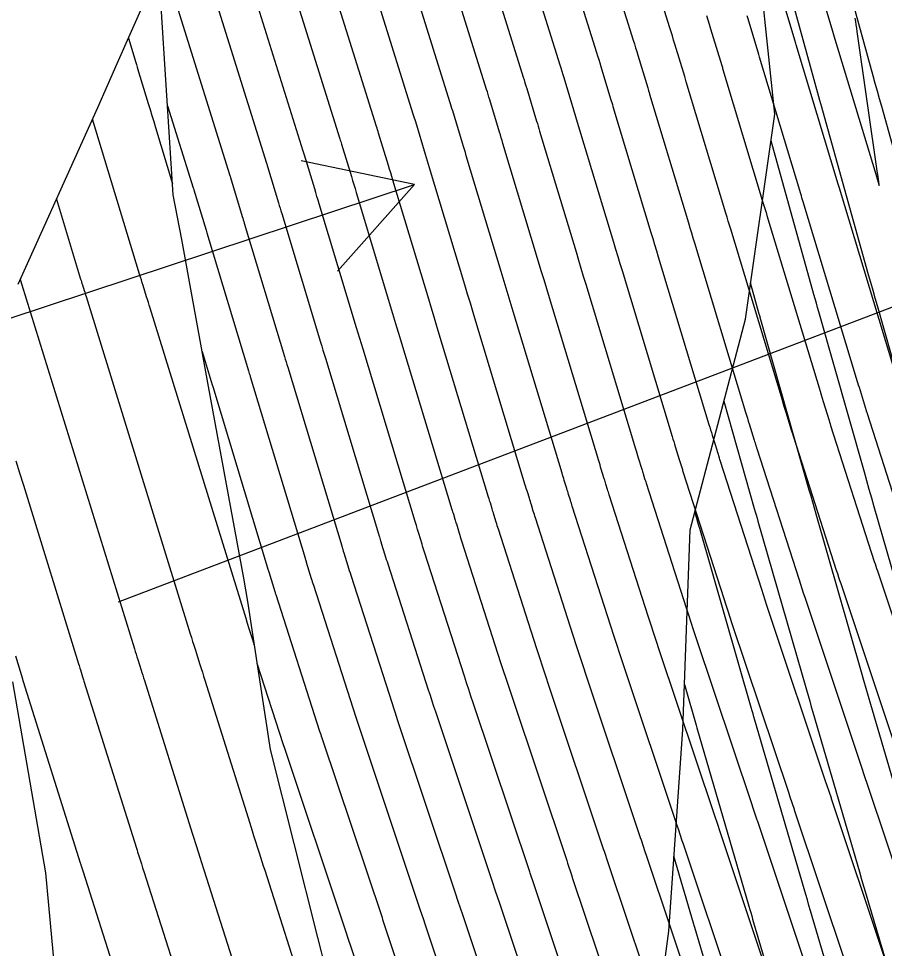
# Model space of a CAD drawing. Extents: x 954385 to 988206, y 1868364 to 1924553.
# Drawn here: x 957751.96 to 957796.74, y 1919651.02 to 1919699.08 of the extents above; entities that cross this region are included whole.
import ezdxf

# ---------------------------------------------------------------- set-up
doc = ezdxf.new("R2010")
doc.units = 0
for name, color, linetype in [('1', 7, 'Continuous'), ('Ex_Major Contours', 7, 'Continuous'), ('Ex_Minor Contours', 7, 'Continuous'), ('Perimeter', 7, 'Continuous'), ('Proposed Cut', 7, 'Continuous'), ('Slopes', 7, 'Continuous')]:
    doc.layers.add(name, color=color, linetype=linetype)

msp = doc.modelspace()

# ---------------------------------------------------------------- linework, layer by layer
for points in [[(957797.505, 1919660.868), (957794.498, 1919669.857), (957794.441, 1919670.029), (957794.384, 1919670.201), (957794.327, 1919670.374), (957794.272, 1919670.546), (957792.05, 1919677.452), (957792.041, 1919677.481), (957792.031, 1919677.51), (957792.022, 1919677.539), (957792.014, 1919677.568), (957791.969, 1919677.713), (957791.942, 1919677.8), (957791.662, 1919678.713), (957791.612, 1919678.875), (957791.562, 1919679.037), (957791.513, 1919679.199), (957791.464, 1919679.361), (957788.793, 1919688.193), (957788.73, 1919688.401), (957788.667, 1919688.61), (957788.604, 1919688.818), (957788.541, 1919689.027), (957786.493, 1919695.82), (957786.473, 1919695.886), (957786.453, 1919695.952), (957786.433, 1919696.018), (957786.413, 1919696.085), (957785.905, 1919697.758), (957785.84, 1919697.971), (957785.775, 1919698.183), (957785.709, 1919698.396), (957785.643, 1919698.608), (957782.919, 1919707.311)], [(957781.042, 1919706.614), (957783.747, 1919697.971), (957783.808, 1919697.774), (957783.869, 1919697.578), (957783.929, 1919697.381), (957783.989, 1919697.184), (957784.497, 1919695.51), (957784.522, 1919695.428), (957784.547, 1919695.347), (957784.572, 1919695.265), (957784.597, 1919695.183), (957786.604, 1919688.525), (957786.682, 1919688.264), (957786.761, 1919688.004), (957786.839, 1919687.744), (957786.918, 1919687.483), (957789.565, 1919678.733), (957789.61, 1919678.582), (957789.656, 1919678.431), (957789.702, 1919678.28), (957789.749, 1919678.13), (957790.004, 1919677.298), (957790.027, 1919677.225), (957790.05, 1919677.151), (957790.095, 1919677.004), (957790.106, 1919676.967), (957790.117, 1919676.93), (957790.129, 1919676.894), (957790.141, 1919676.857), (957792.325, 1919670.067), (957792.397, 1919669.844), (957792.47, 1919669.621), (957792.543, 1919669.399), (957792.617, 1919669.177), (957795.595, 1919660.278), (957795.667, 1919660.062), (957795.901, 1919659.36), (957798.67, 1919651.079)], [(957779.164, 1919705.916), (957781.85, 1919697.334), (957781.907, 1919697.153), (957781.963, 1919696.972), (957782.018, 1919696.791), (957782.074, 1919696.61), (957782.582, 1919694.936), (957782.611, 1919694.838), (957782.641, 1919694.741), (957782.67, 1919694.643), (957782.7, 1919694.546), (957784.666, 1919688.023), (957784.761, 1919687.71), (957784.855, 1919687.398), (957784.949, 1919687.086), (957785.043, 1919686.774), (957787.665, 1919678.105), (957787.708, 1919677.966), (957787.75, 1919677.826), (957787.793, 1919677.686), (957787.836, 1919677.546), (957788.066, 1919676.796), (957788.094, 1919676.707), (957788.121, 1919676.618), (957788.176, 1919676.439), (957788.19, 1919676.395), (957788.203, 1919676.35), (957788.218, 1919676.306), (957788.232, 1919676.261), (957790.379, 1919669.587), (957790.467, 1919669.314), (957790.556, 1919669.042), (957790.646, 1919668.769), (957790.737, 1919668.497), (957793.684, 1919659.688), (957793.751, 1919659.487), (957793.982, 1919658.795), (957793.991, 1919658.771), (957796.717, 1919650.618)], [(957777.287, 1919705.218), (957779.954, 1919696.697), (957780.006, 1919696.532), (957780.057, 1919696.366), (957780.108, 1919696.201), (957780.158, 1919696.035), (957780.666, 1919694.362), (957780.701, 1919694.248), (957780.735, 1919694.135), (957780.769, 1919694.022), (957780.803, 1919693.908), (957782.729, 1919687.521), (957782.839, 1919687.157), (957782.949, 1919686.793), (957783.059, 1919686.429), (957783.169, 1919686.064), (957785.766, 1919677.478), (957785.805, 1919677.349), (957785.844, 1919677.22), (957785.883, 1919677.091), (957785.923, 1919676.962), (957786.128, 1919676.295), (957786.161, 1919676.19), (957786.193, 1919676.085), (957786.257, 1919675.875), (957786.273, 1919675.823), (957786.29, 1919675.77), (957786.306, 1919675.718), (957786.323, 1919675.666), (957788.433, 1919669.108), (957788.537, 1919668.785), (957788.643, 1919668.462), (957788.749, 1919668.139), (957788.856, 1919667.817), (957791.773, 1919659.099), (957791.856, 1919658.849), (957792.07, 1919658.21), (957792.08, 1919658.181), (957794.763, 1919650.156)], [(957775.41, 1919704.52), (957778.058, 1919696.06), (957778.105, 1919695.91), (957778.151, 1919695.761), (957778.197, 1919695.611), (957778.243, 1919695.461), (957778.751, 1919693.787), (957778.79, 1919693.658), (957778.829, 1919693.529), (957778.868, 1919693.4), (957778.907, 1919693.271), (957780.792, 1919687.019), (957780.917, 1919686.603), (957781.043, 1919686.187), (957781.168, 1919685.771), (957781.294, 1919685.355), (957783.866, 1919676.85), (957783.902, 1919676.732), (957783.938, 1919676.614), (957783.974, 1919676.496), (957784.01, 1919676.379), (957784.19, 1919675.793), (957784.209, 1919675.733), (957784.227, 1919675.672), (957784.246, 1919675.612), (957784.264, 1919675.552), (957784.338, 1919675.311), (957784.357, 1919675.25), (957784.376, 1919675.19), (957784.395, 1919675.13), (957784.414, 1919675.07), (957786.486, 1919668.628), (957786.607, 1919668.255), (957786.729, 1919667.882), (957786.852, 1919667.509), (957786.976, 1919667.136), (957789.862, 1919658.509), (957789.939, 1919658.279), (957790.146, 1919657.66), (957790.169, 1919657.591), (957792.809, 1919649.695)], [(957790.855, 1919649.234), (957788.258, 1919657.001), (957788.101, 1919657.472), (957787.987, 1919657.814), (957787.951, 1919657.919), (957785.095, 1919666.456), (957784.954, 1919666.879), (957784.815, 1919667.302), (957784.677, 1919667.725), (957784.54, 1919668.149), (957782.505, 1919674.474), (957782.483, 1919674.542), (957782.462, 1919674.61), (957782.44, 1919674.678), (957782.419, 1919674.746), (957782.336, 1919675.019), (957782.315, 1919675.087), (957782.294, 1919675.155), (957782.273, 1919675.223), (957782.252, 1919675.291), (957782.097, 1919675.795), (957782.064, 1919675.902), (957782.032, 1919676.008), (957781.999, 1919676.115), (957781.967, 1919676.222), (957779.419, 1919684.646), (957779.278, 1919685.113), (957779.137, 1919685.581), (957778.995, 1919686.049), (957778.854, 1919686.517), (957777.01, 1919692.634), (957776.966, 1919692.779), (957776.923, 1919692.924), (957776.879, 1919693.068), (957776.835, 1919693.213), (957776.327, 1919694.887), (957776.286, 1919695.021), (957776.245, 1919695.155), (957776.203, 1919695.289), (957776.162, 1919695.423), (957773.532, 1919703.823)], [(957788.917, 1919648.728), (957786.348, 1919656.411), (957786.289, 1919656.588), (957786.089, 1919657.186), (957786.041, 1919657.329), (957783.215, 1919665.776), (957783.057, 1919666.249), (957782.901, 1919666.722), (957782.747, 1919667.195), (957782.593, 1919667.669), (957780.596, 1919673.879), (957780.571, 1919673.955), (957780.548, 1919674.03), (957780.524, 1919674.106), (957780.5, 1919674.182), (957780.407, 1919674.486), (957780.384, 1919674.562), (957780.361, 1919674.638), (957780.338, 1919674.713), (957780.314, 1919674.789), (957780.184, 1919675.211), (957780.155, 1919675.307), (957780.126, 1919675.403), (957780.097, 1919675.498), (957780.068, 1919675.594), (957777.545, 1919683.936), (957777.388, 1919684.456), (957777.231, 1919684.975), (957777.074, 1919685.495), (957776.917, 1919686.015), (957775.114, 1919691.997), (957775.065, 1919692.158), (957775.017, 1919692.318), (957774.968, 1919692.478), (957774.919, 1919692.639), (957774.411, 1919694.312), (957774.375, 1919694.431), (957774.339, 1919694.549), (957774.302, 1919694.668), (957774.265, 1919694.786), (957771.637, 1919703.183)], [(957787.035, 1919648.051), (957784.437, 1919655.822), (957784.371, 1919656.018), (957784.173, 1919656.611), (957784.13, 1919656.739), (957781.334, 1919665.096), (957781.16, 1919665.619), (957780.987, 1919666.142), (957780.816, 1919666.666), (957780.647, 1919667.19), (957778.687, 1919673.283), (957778.66, 1919673.367), (957778.634, 1919673.45), (957778.607, 1919673.534), (957778.582, 1919673.618), (957778.479, 1919673.953), (957778.453, 1919674.036), (957778.428, 1919674.12), (957778.402, 1919674.204), (957778.376, 1919674.288), (957778.272, 1919674.628), (957778.246, 1919674.712), (957778.22, 1919674.797), (957778.194, 1919674.882), (957778.168, 1919674.966), (957775.612, 1919683.418), (957775.468, 1919683.894), (957775.324, 1919684.37), (957775.181, 1919684.846), (957775.037, 1919685.322), (957773.217, 1919691.36), (957773.164, 1919691.536), (957773.111, 1919691.712), (957773.057, 1919691.888), (957773.004, 1919692.065), (957772.496, 1919693.738), (957772.464, 1919693.841), (957772.433, 1919693.944), (957772.401, 1919694.046), (957772.369, 1919694.149), (957769.686, 1919702.721)], [(957785.153, 1919647.374), (957782.526, 1919655.232), (957782.454, 1919655.447), (957782.257, 1919656.036), (957782.219, 1919656.149), (957779.388, 1919664.613), (957779.23, 1919665.087), (957779.073, 1919665.562), (957778.918, 1919666.037), (957778.764, 1919666.513), (957776.778, 1919672.688), (957776.748, 1919672.779), (957776.72, 1919672.87), (957776.691, 1919672.962), (957776.663, 1919673.053), (957776.539, 1919673.456), (957776.517, 1919673.529), (957776.494, 1919673.603), (957776.472, 1919673.676), (957776.449, 1919673.75), (957776.359, 1919674.044), (957776.336, 1919674.118), (957776.314, 1919674.191), (957776.291, 1919674.265), (957776.269, 1919674.339), (957773.666, 1919682.946), (957773.542, 1919683.355), (957773.418, 1919683.764), (957773.295, 1919684.173), (957773.172, 1919684.582), (957771.32, 1919690.723), (957771.262, 1919690.915), (957771.204, 1919691.107), (957771.146, 1919691.298), (957771.088, 1919691.49), (957770.58, 1919693.164), (957770.554, 1919693.251), (957770.527, 1919693.338), (957770.5, 1919693.425), (957770.473, 1919693.512), (957767.735, 1919702.26)], [(957765.784, 1919701.798), (957768.577, 1919692.875), (957768.599, 1919692.804), (957768.621, 1919692.732), (957768.643, 1919692.661), (957768.664, 1919692.59), (957769.173, 1919690.916), (957769.235, 1919690.708), (957769.298, 1919690.501), (957769.361, 1919690.293), (957769.424, 1919690.086), (957771.306, 1919683.842), (957771.409, 1919683.5), (957771.512, 1919683.158), (957771.616, 1919682.816), (957771.719, 1919682.475), (957774.369, 1919673.711), (957774.388, 1919673.648), (957774.407, 1919673.586), (957774.427, 1919673.523), (957774.446, 1919673.46), (957774.523, 1919673.21), (957774.542, 1919673.148), (957774.561, 1919673.085), (957774.58, 1919673.023), (957774.6, 1919672.96), (957774.744, 1919672.489), (957774.775, 1919672.389), (957774.806, 1919672.29), (957774.837, 1919672.191), (957774.869, 1919672.092), (957776.892, 1919665.803), (957777.025, 1919665.392), (957777.159, 1919664.982), (957777.294, 1919664.571), (957777.43, 1919664.161), (957780.308, 1919655.56), (957780.352, 1919655.428), (957780.556, 1919654.818), (957780.615, 1919654.642), (957783.272, 1919646.697)], [(957781.39, 1919646.02), (957778.705, 1919654.052), (957778.619, 1919654.307), (957778.416, 1919654.914), (957778.398, 1919654.97), (957775.473, 1919663.71), (957775.358, 1919664.056), (957775.244, 1919664.402), (957775.131, 1919664.748), (957775.019, 1919665.094), (957772.96, 1919671.496), (957772.925, 1919671.603), (957772.892, 1919671.71), (957772.858, 1919671.817), (957772.825, 1919671.924), (957772.66, 1919672.465), (957772.628, 1919672.568), (957772.596, 1919672.671), (957772.533, 1919672.877), (957772.517, 1919672.928), (957772.501, 1919672.98), (957772.486, 1919673.031), (957772.47, 1919673.083), (957769.772, 1919682.003), (957769.689, 1919682.278), (957769.606, 1919682.553), (957769.523, 1919682.827), (957769.44, 1919683.102), (957767.507, 1919689.514), (957767.45, 1919689.705), (957767.392, 1919689.895), (957767.335, 1919690.086), (957767.277, 1919690.276), (957766.749, 1919692.015), (957766.732, 1919692.071), (957766.715, 1919692.127), (957766.698, 1919692.182), (957766.68, 1919692.238), (957763.833, 1919701.336)], [(957761.882, 1919700.874), (957764.784, 1919691.601), (957764.796, 1919691.561), (957764.809, 1919691.521), (957764.821, 1919691.481), (957764.833, 1919691.441), (957765.402, 1919689.567), (957765.444, 1919689.428), (957765.486, 1919689.289), (957765.528, 1919689.151), (957765.57, 1919689.012), (957767.575, 1919682.363), (957767.637, 1919682.155), (957767.7, 1919681.947), (957767.763, 1919681.739), (957767.826, 1919681.531), (957770.571, 1919672.455), (957770.583, 1919672.415), (957770.595, 1919672.374), (957770.608, 1919672.334), (957770.62, 1919672.293), (957770.682, 1919672.091), (957770.707, 1919672.01), (957770.72, 1919671.97), (957770.906, 1919671.36), (957770.942, 1919671.245), (957770.978, 1919671.13), (957771.014, 1919671.015), (957771.05, 1919670.901), (957773.147, 1919664.385), (957773.238, 1919664.103), (957773.33, 1919663.821), (957773.423, 1919663.54), (957773.516, 1919663.259), (957776.487, 1919654.38), (957776.58, 1919654.102), (957776.748, 1919653.599), (957776.794, 1919653.462), (957779.508, 1919645.343)], [(957759.93, 1919700.412), (957762.888, 1919690.964), (957762.895, 1919690.939), (957762.903, 1919690.915), (957762.91, 1919690.891), (957762.918, 1919690.867), (957763.528, 1919688.857), (957763.554, 1919688.77), (957763.58, 1919688.684), (957763.606, 1919688.597), (957763.633, 1919688.51), (957765.709, 1919681.623), (957765.751, 1919681.482), (957765.794, 1919681.341), (957765.837, 1919681.2), (957765.879, 1919681.059), (957768.671, 1919671.827), (957768.68, 1919671.798), (957768.689, 1919671.768), (957768.698, 1919671.739), (957768.707, 1919671.71), (957768.752, 1919671.562), (957768.78, 1919671.474), (957768.987, 1919670.796), (957769.025, 1919670.673), (957769.064, 1919670.55), (957769.102, 1919670.428), (957769.141, 1919670.305), (957771.275, 1919663.675), (957771.345, 1919663.458), (957771.415, 1919663.241), (957771.487, 1919663.025), (957771.559, 1919662.808), (957774.576, 1919653.79), (957774.649, 1919653.571), (957774.834, 1919653.019), (957774.883, 1919652.872), (957777.627, 1919644.666)], [(957793.412, 1919700.568), (957794.076, 1919698.382), (957794.08, 1919698.369), (957796.291, 1919691.033), (957796.449, 1919690.511), (957796.465, 1919690.463), (957796.473, 1919690.447), (957796.475, 1919690.465), (957796.469, 1919690.515), (957796.397, 1919691.028), (957796.389, 1919691.083), (957796.387, 1919691.101), (957795.333, 1919698.415), (957795.308, 1919698.587), (957795.283, 1919698.758), (957795.258, 1919698.93), (957795.233, 1919699.102)], [(957797.249, 1919680.956), (957794.417, 1919690.321), (957794.385, 1919690.427), (957794.353, 1919690.532), (957792.183, 1919697.731), (957792.166, 1919697.788), (957792.114, 1919697.96), (957791.55, 1919699.818)], [(957787.539, 1919699.245), (957787.61, 1919699.017), (957787.681, 1919698.789), (957787.751, 1919698.561), (957787.821, 1919698.332), (957788.329, 1919696.659), (957788.344, 1919696.608), (957788.359, 1919696.558), (957788.374, 1919696.508), (957788.39, 1919696.457), (957790.478, 1919689.529), (957790.526, 1919689.372), (957790.573, 1919689.215), (957790.62, 1919689.059), (957790.668, 1919688.902), (957793.363, 1919679.989), (957793.416, 1919679.816), (957793.468, 1919679.643), (957793.521, 1919679.47), (957793.574, 1919679.297), (957793.88, 1919678.302), (957793.906, 1919678.217), (957793.932, 1919678.133), (957793.939, 1919678.111), (957793.945, 1919678.09), (957793.952, 1919678.069), (957793.959, 1919678.048), (957796.218, 1919671.026), (957796.258, 1919670.904), (957796.298, 1919670.781), (957796.338, 1919670.659), (957796.378, 1919670.537), (957799.416, 1919661.458)], [(957798.164, 1919671.505), (957795.868, 1919678.644), (957795.859, 1919678.67), (957795.851, 1919678.697), (957795.823, 1919678.79), (957795.818, 1919678.804), (957795.446, 1919680.013), (957795.41, 1919680.131), (957795.374, 1919680.248), (957795.339, 1919680.366), (957795.303, 1919680.484), (957792.542, 1919689.612), (957792.511, 1919689.716), (957792.479, 1919689.821), (957792.447, 1919689.926), (957792.416, 1919690.03), (957790.286, 1919697.094), (957790.265, 1919697.164), (957790.244, 1919697.233), (957789.687, 1919699.068), (957789.637, 1919699.232)], [(957759.662, 1919694.573), (957760.991, 1919690.327), (957760.999, 1919690.301), (957761.023, 1919690.224), (957761.653, 1919688.148), (957761.674, 1919688.078), (957761.695, 1919688.008), (957763.843, 1919680.883), (957763.866, 1919680.809), (957763.888, 1919680.735), (957763.91, 1919680.662), (957763.933, 1919680.588), (957766.772, 1919671.199), (957766.783, 1919671.163), (957766.794, 1919671.126), (957766.828, 1919671.016), (957766.84, 1919670.979), (957767.095, 1919670.146), (957767.122, 1919670.058), (957767.149, 1919669.97), (957767.177, 1919669.882), (957767.205, 1919669.795), (957769.402, 1919662.966), (957769.451, 1919662.813), (957769.501, 1919662.661), (957769.551, 1919662.509), (957769.602, 1919662.357), (957772.665, 1919653.2), (957772.719, 1919653.04), (957772.894, 1919652.518), (957772.972, 1919652.283), (957775.745, 1919643.989)], [(957761.456, 1919681.873), (957761.978, 1919680.143), (957762.002, 1919680.061), (957764.873, 1919670.572), (957764.881, 1919670.542), (957764.9, 1919670.484), (957765.212, 1919669.465), (957765.223, 1919669.428), (957765.235, 1919669.39), (957765.247, 1919669.353), (957765.259, 1919669.315), (957767.53, 1919662.256), (957767.558, 1919662.169), (957767.587, 1919662.081), (957767.615, 1919661.994), (957767.645, 1919661.906), (957770.755, 1919652.611), (957770.789, 1919652.509), (957770.978, 1919651.943), (957771.061, 1919651.693), (957773.864, 1919643.312)], [(957771.982, 1919642.635), (957769.122, 1919651.188), (957769.061, 1919651.37), (957768.844, 1919652.021), (957765.687, 1919661.455), (957765.68, 1919661.478), (957765.672, 1919661.501), (957765.665, 1919661.524), (957765.657, 1919661.547), (957764.305, 1919665.75)]]:
    msp.add_lwpolyline(points)
at = {"layer": '1'}
for points in [[(957784.448, 1919559.424), (957782.965, 1919569.34), (957782.859, 1919579.565), (957782.49, 1919589.73), (957782.588, 1919600.001), (957782.69, 1919605.487), (957782.319, 1919610.189), (957781.611, 1919620.279), (957782.629, 1919630.756), (957784.185, 1919641.354), (957785.589, 1919651.918), (957786.31, 1919662.329), (957786.69, 1919672.662), (957789.551, 1919683.553), (957791.079, 1919694.145), (957790.014, 1919704.155)], [(957798.55, 1919676.584), (957796.38, 1919684.231), (957796.266, 1919684.633), (957796.153, 1919685.035), (957796.039, 1919685.437), (957795.927, 1919685.839), (957793.552, 1919694.322), (957793.503, 1919694.5), (957793.453, 1919694.678), (957793.404, 1919694.855), (957793.355, 1919695.033), (957790.824, 1919704.204)], [(957798.754, 1919686.852), (957796.602, 1919694.541), (957796.491, 1919694.938), (957796.381, 1919695.335), (957796.271, 1919695.731), (957796.161, 1919696.128), (957793.881, 1919704.392)], [(957804.043, 1919647.021), (957801.912, 1919654.229), (957801.724, 1919654.863), (957801.538, 1919655.497), (957801.352, 1919656.132), (957801.166, 1919656.766), (957799.049, 1919664.023), (957798.89, 1919664.57), (957798.731, 1919665.116), (957798.573, 1919665.662), (957798.415, 1919666.209), (957796.218, 1919673.843), (957796.089, 1919674.293), (957795.96, 1919674.743), (957795.832, 1919675.193), (957795.704, 1919675.643), (957793.351, 1919683.931), (957793.288, 1919684.154), (957793.225, 1919684.378), (957793.162, 1919684.601), (957793.099, 1919684.825), (957790.879, 1919692.758)], [(957801.088, 1919646.458), (957798.916, 1919653.805), (957798.763, 1919654.322), (957798.61, 1919654.84), (957798.458, 1919655.358), (957798.307, 1919655.876), (957796.046, 1919663.624), (957795.925, 1919664.041), (957795.804, 1919664.459), (957795.683, 1919664.877), (957795.562, 1919665.294), (957793.209, 1919673.47), (957793.121, 1919673.778), (957793.033, 1919674.086), (957792.945, 1919674.394), (957792.857, 1919674.702), (957790.323, 1919683.63), (957790.31, 1919683.675), (957790.297, 1919683.721), (957790.285, 1919683.766), (957790.272, 1919683.812), (957789.821, 1919685.424)], [(957788.436, 1919679.309), (957790.011, 1919673.76), (957790.058, 1919673.595), (957790.105, 1919673.429), (957790.153, 1919673.263), (957790.2, 1919673.098), (957792.709, 1919664.38), (957792.793, 1919664.091), (957792.876, 1919663.802), (957792.96, 1919663.513), (957793.044, 1919663.225), (957795.448, 1919654.986), (957795.565, 1919654.585), (957795.683, 1919654.183), (957795.801, 1919653.782), (957795.92, 1919653.38), (957798.223, 1919645.593)], [(957795.357, 1919644.727), (957792.923, 1919652.956), (957792.839, 1919653.241), (957792.755, 1919653.526), (957792.672, 1919653.811), (957792.589, 1919654.097), (957790.042, 1919662.825), (957789.995, 1919662.985), (957789.949, 1919663.145), (957789.902, 1919663.305), (957789.856, 1919663.465), (957787.191, 1919672.725), (957787.178, 1919672.772), (957787.164, 1919672.819), (957786.939, 1919673.612)], [(957786.396, 1919664.66), (957787.003, 1919662.551), (957787.021, 1919662.488), (957787.039, 1919662.426), (957789.729, 1919653.207), (957789.779, 1919653.038), (957789.828, 1919652.869), (957789.878, 1919652.701), (957789.927, 1919652.532), (957792.492, 1919643.862)], [(957789.626, 1919642.997), (957786.931, 1919652.108), (957786.916, 1919652.16), (957786.901, 1919652.212), (957786.885, 1919652.265), (957786.87, 1919652.317), (957785.857, 1919655.788)]]:
    msp.add_lwpolyline(points, dxfattribs=at)
at = {"layer": 'Ex_Major Contours'}
msp.add_lwpolyline([(957751.81, 1919676.231), (957752.006, 1919675.597), (957752.203, 1919674.962), (957755.06, 1919665.723), (957755.083, 1919665.649), (957755.106, 1919665.575), (957755.13, 1919665.501), (957755.153, 1919665.427), (957755.269, 1919665.057), (957755.316, 1919664.909), (957755.339, 1919664.835), (957758.052, 1919656.204), (957758.084, 1919656.103), (957758.116, 1919656.002), (957758.148, 1919655.901), (957758.18, 1919655.8), (957758.309, 1919655.396), (957758.373, 1919655.193), (957758.437, 1919654.991), (957761.069, 1919646.721)], dxfattribs=at)
at = {"layer": 'Ex_Minor Contours'}
for points in [[(957757.636, 1919698.074), (957758.017, 1919696.814), (957758.033, 1919696.762), (957758.049, 1919696.71), (957758.088, 1919696.58), (957758.104, 1919696.528), (957758.112, 1919696.502), (957758.662, 1919694.696), (957758.756, 1919694.386), (957758.85, 1919694.076), (957758.945, 1919693.766), (957759.039, 1919693.457), (957759.924, 1919690.548)], [(957764.163, 1919666.671), (957764.053, 1919667.02), (957763.97, 1919667.283), (957763.888, 1919667.546), (957763.806, 1919667.809), (957763.725, 1919668.072), (957758.761, 1919684.12), (957758.716, 1919684.266), (957758.67, 1919684.412), (957758.625, 1919684.557), (957758.58, 1919684.703), (957758.399, 1919685.286), (957758.354, 1919685.432), (957758.309, 1919685.577), (957758.264, 1919685.723), (957758.219, 1919685.869), (957755.782, 1919693.877)], [(957753.912, 1919689.742), (957755.166, 1919685.621), (957755.189, 1919685.546), (957755.212, 1919685.471), (957755.235, 1919685.396), (957755.258, 1919685.321), (957755.351, 1919685.021), (957755.375, 1919684.946), (957755.398, 1919684.872), (957755.421, 1919684.797), (957755.444, 1919684.722), (957760.837, 1919667.289), (957760.899, 1919667.089), (957760.961, 1919666.889), (957761.023, 1919666.689), (957761.086, 1919666.489), (957761.338, 1919665.69), (957761.4, 1919665.491), (957761.463, 1919665.291), (957761.526, 1919665.091), (957761.589, 1919664.891), (957763.828, 1919657.767), (957763.9, 1919657.541), (957763.971, 1919657.316), (957764.042, 1919657.09), (957764.114, 1919656.865), (957764.4, 1919655.963), (957764.472, 1919655.737), (957764.544, 1919655.512), (957764.616, 1919655.286), (957764.687, 1919655.061), (957766.846, 1919648.278)], [(957752.041, 1919685.607), (957752.114, 1919685.37), (957752.128, 1919685.323), (957757.949, 1919666.506), (957757.991, 1919666.369), (957758.034, 1919666.232), (957758.077, 1919666.095), (957758.119, 1919665.958), (957758.292, 1919665.411), (957758.335, 1919665.274), (957758.378, 1919665.137), (957758.421, 1919665), (957758.464, 1919664.863), (957760.94, 1919656.985), (957760.992, 1919656.822), (957761.043, 1919656.659), (957761.095, 1919656.495), (957761.147, 1919656.332), (957761.355, 1919655.679), (957761.406, 1919655.516), (957761.458, 1919655.353), (957761.51, 1919655.189), (957761.562, 1919655.026), (957763.958, 1919647.499)], [(957758.181, 1919645.942), (957755.312, 1919654.957), (957755.263, 1919655.112), (957755.213, 1919655.267), (957755.201, 1919655.306), (957755.189, 1919655.345), (957755.176, 1919655.384), (957755.164, 1919655.423), (957752.214, 1919664.807), (957752.183, 1919664.907), (957752.172, 1919664.941), (957751.807, 1919666.12)]]:
    msp.add_lwpolyline(points, dxfattribs=at)
at = {"layer": 'Perimeter'}
for points in [[(957751.929, 1919685.359), (957756.057, 1919694.485), (957757.055, 1919696.758), (957758.608, 1919700.272), (957761.339, 1919706.817), (957761.594, 1919707.436), (957764.488, 1919713.516), (957765.198, 1919717.743), (957765.963, 1919719.865), (957776.467, 1919728.521), (957777.599, 1919730.398), (957776.861, 1919734.73), (957775.892, 1919739.647), (957775.695, 1919740.551), (957774.399, 1919746.341), (957773.924, 1919748.839), (957773.42, 1919752.224), (957772.21, 1919758.049), (957772.197, 1919758.111), (957776.673, 1919765.536), (957779.162, 1919769.975)], [(957791.285, 1919558.176), (957788.062, 1919567.672), (957785.812, 1919576.586), (957785.593, 1919577.363), (957782.785, 1919586.966), (957780.171, 1919596.619), (957780.087, 1919596.928), (957777.769, 1919605.69), (957775.517, 1919615.438), (957775.394, 1919615.972), (957773.33, 1919625.204), (957771.506, 1919635.066), (957771.364, 1919635.83), (957769.873, 1919641.876), (957767.628, 1919650.836), (957767.438, 1919651.587), (957764.993, 1919661.295), (957763.81, 1919668.958), (957763.608, 1919670.154), (957761.787, 1919680.068), (957760.394, 1919687.671), (957759.961, 1919689.98), (957759.292, 1919700.261)], [(957769.102, 1919566.229), (957767.746, 1919576.173), (957765.772, 1919585.979), (957763.372, 1919595.689), (957760.374, 1919605.265), (957757.499, 1919614.868), (957754.799, 1919624.511), (957753.199, 1919634.401), (957754.299, 1919644.896), (957753.362, 1919654.935), (957751.661, 1919664.802)]]:
    msp.add_lwpolyline(points, dxfattribs=at)
at = {"layer": 'Proposed Cut'}
msp.add_lwpolyline([(957791.285, 1919558.176), (957788.062, 1919567.672), (957785.812, 1919576.586), (957785.593, 1919577.363), (957782.785, 1919586.966), (957780.171, 1919596.619), (957780.087, 1919596.928), (957777.769, 1919605.69), (957775.517, 1919615.438), (957775.394, 1919615.972), (957773.33, 1919625.204), (957771.506, 1919635.066), (957771.364, 1919635.83), (957769.873, 1919641.876), (957767.628, 1919650.836), (957767.438, 1919651.587), (957764.993, 1919661.295), (957763.81, 1919668.958), (957763.608, 1919670.154), (957761.787, 1919680.068), (957760.394, 1919687.671), (957759.961, 1919689.98), (957759.292, 1919700.261)], dxfattribs=at)
at = {"layer": 'Slopes'}
for points in [[(957757.131, 1919668.928), (957827.992, 1919695.917), (957824.204, 1919691.264), (957827.992, 1919695.917), (957822.069, 1919696.871)], [(957707.131, 1919668.928), (957772.444, 1919690.506), (957768.451, 1919686.028), (957772.444, 1919690.506), (957766.569, 1919691.725)]]:
    msp.add_lwpolyline(points, dxfattribs=at)

doc.saveas('drawing.dxf')
